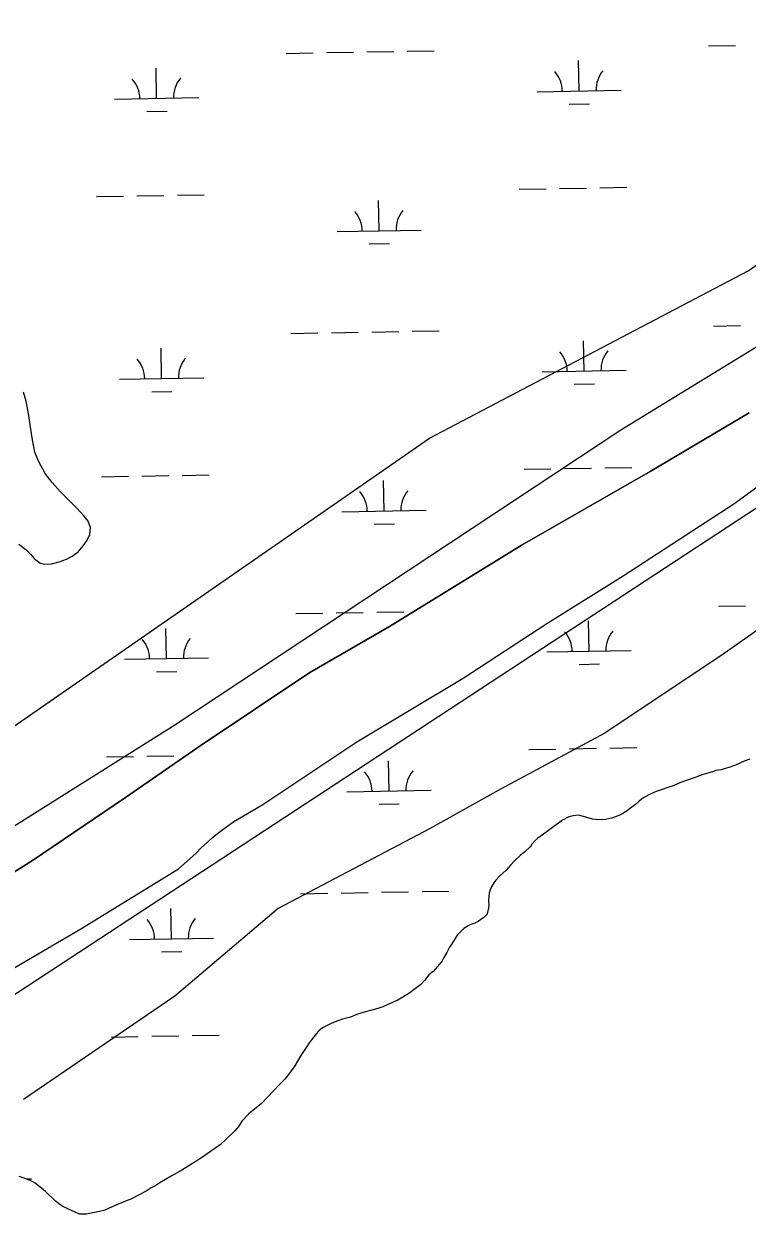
# Model space of a CAD drawing. Extents: x 3903937 to 3942190, y 260677 to 286651.
# Drawn here: x 3925073 to 3925932, y 269195 to 270608 of the extents above; entities that cross this region are included whole.
import ezdxf

# ---------------------------------------------------------------- set-up
doc = ezdxf.new("R2010")
doc.units = 0
for name, color, linetype in [('V-SITE-VEGE', 7, 'Continuous'), ('V-TOPO-SHOR', 7, 'Continuous'), ('V-WETL-SWMP', 7, 'Continuous')]:
    doc.layers.add(name, color=color, linetype=linetype)

msp = doc.modelspace()

# ---------------------------------------------------------------- linework, layer by layer
at = {"layer": 'V-SITE-VEGE'}
msp.add_lwpolyline([(3925554.4, 270116), (3925932.7, 270314.7), (3926244.8, 270532.3), (3926386.6, 270598.5), (3926462.3, 270608), (3926471.8, 270570.2), (3926433.9, 270532.3), (3926282.6, 270437.7), (3926121.8, 270333.6), (3925781.4, 270125.4), (3925251.8, 269775.3), (3924589.8, 269359), (3924533, 269349.6), (3924514.1, 269359), (3924514.1, 269387.4), (3924542.5, 269415.8), (3924570.8, 269434.7), (3924618.1, 269463.1), (3924722.2, 269538.8), (3924939.7, 269690.2)], close=True, dxfattribs=at)
msp.add_lwpolyline([(3925015.3, 269425.3), (3926140.7, 270163.3), (3926405.6, 270248.4), (3926471.8, 270276.8), (3926528.5, 270257.9), (3926556.9, 270220.1), (3926623.1, 270134.9), (3926623.1, 270087.6), (3926604.1, 270068.7), (3926490.7, 270068.7), (3926415, 270106.5), (3926377.2, 270144.4), (3926320.4, 270134.9), (3926188, 270078.1), (3926112.4, 270021.4), (3925998.9, 269926.7), (3925904.3, 269860.5), (3925762.5, 269765.9), (3925639.5, 269699.7), (3925554.4, 269652.3), (3925374.7, 269557.7), (3925251.8, 269453.6), (3925072.1, 269330.6)], dxfattribs=at)
at = {"layer": 'V-TOPO-SHOR'}
for points in [[(3925468.2, 269755.5), (3925594.3, 269831), (3925693.8, 269896), (3925784.5, 269952.4), (3925915.8, 270037.9), (3926001.5, 270100.1), (3926109, 270171.2), (3926282.8, 270289.8), (3926397.7, 270368.2), (3926418.6, 270380.9)], [(3925066.6, 269990.2), (3925074.8, 269984), (3925080.8, 269977.8), (3925084.9, 269973.2), (3925091.9, 269967.6), (3925097.4, 269966.3), (3925105.4, 269966.8), (3925114.5, 269969.3), (3925123.2, 269972.4), (3925129.9, 269976), (3925137, 269981), (3925143.2, 269988), (3925147.9, 269994.8), (3925151.1, 270001.7), (3925151.7, 270009.8), (3925149, 270017.3), (3925144.2, 270023.4), (3925135.7, 270032.7), (3925125.4, 270043.2), (3925116.3, 270052.3), (3925106.1, 270063.4), (3925097.8, 270074.1), (3925089.8, 270088.7), (3925085.8, 270099.4), (3925082.7, 270114.1), (3925080.9, 270126.5), (3925078.4, 270142.8), (3925075.2, 270160.1), (3925072.2, 270170.5)], [(3924948.8, 269530.4), (3925082.8, 269614.4), (3925193.2, 269689.3), (3925283.3, 269751.3), (3925412.4, 269837.8), (3925506.8, 269892.2), (3925664.4, 269989.3), (3925816.6, 270076.4), (3925934.1, 270146.2)], [(3925062, 269487.3), (3925140.1, 269533.4), (3925256.2, 269604.5), (3925270.2, 269616.8), (3925277.1, 269623.4), (3925283, 269629.4), (3925290.8, 269636.3), (3925296.7, 269641.8), (3925304.3, 269647.8), (3925312, 269653.8), (3925321.9, 269660.8), (3925356.6, 269681.2), (3925468.2, 269755.5)]]:
    msp.add_lwpolyline(points, dxfattribs=at)
at = {"layer": 'V-WETL-SWMP'}
for p, q in [((3925384, 270572.9), (3925416, 270573.5)), ((3925432, 270573.8), (3925464, 270574.3)), ((3925480, 270574.6), (3925512, 270575.2)), ((3925528, 270575.5), (3925560, 270576)), ((3925885.8, 270581.8), (3925917.8, 270582.3)), ((3925732.1, 270528.3), (3925731.5, 270564.3)), ((3925230.3, 270519.5), (3925229.7, 270555.5)), ((3925180.3, 270518.6), (3925280.3, 270520.4)), ((3925682.2, 270527.4), (3925782.1, 270529.2)), ((3925218.6, 270503.8), (3925242.6, 270504.3)), ((3925720.4, 270512.7), (3925744.4, 270513.1)), ((3925206.9, 270403.6), (3925238.9, 270404.2)), ((3925254.9, 270404.5), (3925286.9, 270405)), ((3925660.8, 270411.6), (3925692.8, 270412.2)), ((3925708.8, 270412.5), (3925740.8, 270413)), ((3925756.8, 270413.3), (3925788.8, 270413.9)), ((3925159, 270402.8), (3925190.9, 270403.3)), ((3925494.6, 270362.2), (3925493.9, 270398.2)), ((3925444.6, 270361.4), (3925544.6, 270363.1)), ((3925482.8, 270346.6), (3925506.8, 270347)), ((3925891.7, 270249.1), (3925923.7, 270249.7)), ((3925389.8, 270240.3), (3925421.8, 270240.9)), ((3925437.8, 270241.2), (3925469.8, 270241.7)), ((3925485.8, 270242), (3925517.8, 270242.6)), ((3925533.8, 270242.9), (3925565.8, 270243.4)), ((3925236.2, 270186.9), (3925235.5, 270222.9)), ((3925738, 270195.7), (3925737.4, 270231.7)), ((3925688, 270194.8), (3925788, 270196.6)), ((3925186.2, 270186), (3925286.2, 270187.7)), ((3925726.3, 270180.1), (3925750.3, 270180.5)), ((3925224.4, 270171.2), (3925248.4, 270171.6)), ((3925666.6, 270079), (3925698.6, 270079.6)), ((3925714.6, 270079.8), (3925746.6, 270080.4)), ((3925762.6, 270080.7), (3925794.6, 270081.2)), ((3925164.8, 270070.2), (3925196.8, 270070.7)), ((3925212.8, 270071), (3925244.8, 270071.6)), ((3925260.8, 270071.8), (3925292.8, 270072.4)), ((3925500.4, 270029.6), (3925499.8, 270065.6)), ((3925450.4, 270028.7), (3925550.4, 270030.5)), ((3925488.7, 270014), (3925512.7, 270014.4)), ((3925443.7, 269908.5), (3925475.7, 269909.1)), ((3925491.7, 269909.4), (3925523.7, 269909.9)), ((3925897.5, 269916.5), (3925929.5, 269917.1)), ((3925395.7, 269907.7), (3925427.7, 269908.3)), ((3925743.9, 269863.1), (3925743.2, 269899.1)), ((3925242, 269854.2), (3925241.4, 269890.2)), ((3925192, 269853.4), (3925292, 269855.1)), ((3925693.9, 269862.2), (3925793.8, 269864)), ((3925230.3, 269838.6), (3925254.3, 269839)), ((3925732.1, 269847.4), (3925756.1, 269847.9)), ((3925672.5, 269746.4), (3925704.5, 269746.9)), ((3925720.5, 269747.2), (3925752.5, 269747.8)), ((3925768.5, 269748.1), (3925800.5, 269748.6)), ((3925170.7, 269737.5), (3925202.7, 269738.1)), ((3925218.7, 269738.4), (3925250.6, 269738.9)), ((3925506.3, 269697), (3925505.6, 269733)), ((3925456.3, 269696.1), (3925556.3, 269697.9)), ((3925494.5, 269681.4), (3925518.5, 269681.8)), ((3925401.6, 269575.1), (3925433.6, 269575.6)), ((3925449.5, 269575.9), (3925481.5, 269576.5)), ((3925497.5, 269576.8), (3925529.5, 269577.3)), ((3925545.5, 269577.6), (3925577.5, 269578.2)), ((3925247.9, 269521.6), (3925247.2, 269557.6)), ((3925197.9, 269520.7), (3925297.9, 269522.5)), ((3925236.2, 269506), (3925260.2, 269506.4)), ((3925176.5, 269404.9), (3925208.5, 269405.5)), ((3925224.5, 269405.8), (3925256.5, 269406.3)), ((3925272.5, 269406.6), (3925304.5, 269407.2)), ((3925075.2, 269236.6), (3925081.6, 269236.7))]:
    msp.add_line(p, q, dxfattribs=at)
for points in [[(3925066.6, 269990.2), (3925074.8, 269984), (3925080.8, 269977.8), (3925084.9, 269973.2), (3925091.9, 269967.6), (3925097.4, 269966.3), (3925105.4, 269966.8), (3925114.5, 269969.3), (3925123.2, 269972.4), (3925129.9, 269976), (3925137, 269981), (3925143.2, 269988), (3925147.9, 269994.8), (3925151.1, 270001.7), (3925151.7, 270009.8), (3925149, 270017.3), (3925144.2, 270023.4), (3925135.7, 270032.7), (3925125.4, 270043.2), (3925116.3, 270052.3), (3925106.1, 270063.4), (3925097.8, 270074.1), (3925089.8, 270088.7), (3925085.8, 270099.4), (3925082.7, 270114.1), (3925080.9, 270126.5), (3925078.4, 270142.8), (3925075.2, 270160.1), (3925072.2, 270170.5)], [(3925934.1, 270146.2), (3925816.6, 270076.4), (3925664.4, 269989.3), (3925506.8, 269892.2), (3925412.4, 269837.8), (3925283.3, 269751.3), (3925193.2, 269689.3), (3925082.8, 269614.4), (3924948.8, 269530.4)], [(3925062, 269487.3), (3925140.1, 269533.4), (3925256.2, 269604.5), (3925270.2, 269616.8), (3925277.1, 269623.4), (3925283, 269629.4), (3925290.8, 269636.3), (3925296.7, 269641.8), (3925304.3, 269647.8), (3925312, 269653.8), (3925321.9, 269660.8), (3925356.6, 269681.2), (3925468.2, 269755.5), (3925594.3, 269831), (3925693.8, 269896), (3925784.5, 269952.4), (3925915.8, 270037.9), (3926001.5, 270100.1)], [(3925934.8, 269735), (3925928, 269732.4), (3925923.6, 269730.5), (3925917.6, 269727.6), (3925909.8, 269724.9), (3925904.3, 269723.2), (3925900.9, 269722), (3925894.5, 269721.3), (3925890.3, 269719.9), (3925883.3, 269717.9), (3925879.2, 269716.5), (3925873.7, 269714.6), (3925869.9, 269713.2), (3925864, 269711.1), (3925860.2, 269709.9), (3925854.9, 269707.8), (3925849.8, 269705.8), (3925846.5, 269704.4), (3925841.5, 269702.5), (3925837.5, 269701.1), (3925829.5, 269698.5), (3925823.5, 269696.3), (3925819.8, 269694.8), (3925814.8, 269692.6), (3925808.6, 269689.1), (3925806.3, 269687.2), (3925803.1, 269684.6), (3925799.2, 269680.9), (3925791.6, 269675.3), (3925789.1, 269673.6), (3925782, 269669.3), (3925775.4, 269666.5)], [(3925775.4, 269666.5), (3925770.6, 269665), (3925763.4, 269663.4), (3925758.9, 269662.7), (3925752, 269663.1), (3925747.8, 269663.8), (3925741.4, 269665.6), (3925737.3, 269666.8), (3925731.2, 269668.2), (3925724.8, 269667.6), (3925719.8, 269666.2), (3925712.3, 269662.4), (3925707.4, 269659), (3925702.2, 269655.1), (3925697.2, 269651.4), (3925689.8, 269645.7), (3925683.2, 269641), (3925679.4, 269637.8), (3925675.8, 269634), (3925674, 269630.6), (3925667.1, 269624.6), (3925661.9, 269620.4), (3925654.8, 269613.7), (3925650.9, 269609.3), (3925645.3, 269603), (3925641.3, 269599.4), (3925637.6, 269595.8), (3925633.2, 269591.3), (3925630.9, 269588.1), (3925628, 269583.1), (3925626.6, 269579.9), (3925625.3, 269575.6), (3925624.7, 269572.6), (3925624.6, 269567), (3925624.8, 269561.7), (3925624.3, 269558.5), (3925622.7, 269551.3), (3925621, 269548.8), (3925618.8, 269546.7), (3925612.3, 269542), (3925608.3, 269540.1), (3925603.6, 269538.5), (3925600.4, 269537.1), (3925595.2, 269533.9), (3925591.9, 269530.8), (3925587.4, 269525.8), (3925584.7, 269521.9), (3925580.8, 269515.7), (3925578.2, 269511.6), (3925574.8, 269505.3), (3925571.4, 269499.4), (3925569.2, 269495.4), (3925566.2, 269491.6), (3925563.5, 269488.1), (3925558.7, 269482.8), (3925553.7, 269478.6), (3925548.5, 269472.2), (3925543.9, 269467.5), (3925536.3, 269461.3), (3925530.9, 269457.3), (3925522.8, 269452.1), (3925516.9, 269448.8), (3925507.8, 269444.6), (3925499.1, 269440.7), (3925492.9, 269438.8), (3925484.1, 269436.5), (3925478.2, 269434.9), (3925472.7, 269433.1), (3925467.9, 269431.5), (3925460.4, 269428.6), (3925451.1, 269426.2), (3925442.2, 269423.1), (3925437.4, 269421), (3925431.2, 269417.8), (3925427.2, 269415.8), (3925422.5, 269411.9), (3925419.7, 269408.6), (3925416.9, 269405), (3925411.5, 269398), (3925407.9, 269392.5), (3925402.5, 269384.1), (3925398.8, 269378.3), (3925393.5, 269369.6), (3925389.4, 269363.7), (3925382.4, 269354.8), (3925376.7, 269348.8), (3925368.3, 269340.1), (3925362.7, 269334.3), (3925354.3, 269325.6), (3925345, 269318.1), (3925339.5, 269313.4), (3925331.3, 269304.9), (3925327.9, 269298.9), (3925323, 269293.6), (3925312.6, 269283.4), (3925305.6, 269277.1), (3925294.4, 269268.9), (3925283.4, 269261.4), (3925275.9, 269256.8), (3925265.2, 269249.9), (3925258.1, 269245.7)], [(3925258.1, 269245.7), (3925247.6, 269239.7), (3925240.8, 269235.7), (3925234, 269231.8), (3925228, 269227.9), (3925223.9, 269225.9), (3925217.8, 269222.1), (3925208.9, 269217), (3925199.5, 269212.6), (3925193.2, 269210), (3925183.7, 269205.9), (3925177.6, 269203.4), (3925168.6, 269199.5), (3925162.3, 269197.6), (3925152.7, 269195.8), (3925147.2, 269194.6), (3925138.5, 269194.6), (3925133.5, 269196.9), (3925125.5, 269200.7), (3925119, 269203.8), (3925115.3, 269206.1), (3925109.9, 269210.6), (3925106.3, 269213.8), (3925101.3, 269218.5), (3925098.2, 269221.5), (3925093.4, 269225.6), (3925090.3, 269227.9), (3925086, 269231.3), (3925083.4, 269232.9), (3925079.9, 269234.7), (3925075.8, 269236.3), (3925073, 269237.5), (3925067, 269239.5)]]:
    msp.add_lwpolyline(points, dxfattribs=at)
for centre, start, end in [((3925676.9, 270527.8), 0.2366, 41.7802), ((3925787.4, 270529.8), 140.2366, 181.7802), ((3925175.1, 270519), 0.2366, 41.7802), ((3925285.5, 270520.9), 140.2366, 181.7802), ((3925439.3, 270361.8), 0.2366, 41.7802), ((3925549.8, 270363.7), 140.2366, 181.7802), ((3925180.9, 270186.4), 0.2366, 41.7802), ((3925291.4, 270188.3), 140.2366, 181.7802), ((3925682.8, 270195.2), 0.2366, 41.7802), ((3925793.2, 270197.1), 140.2366, 181.7802), ((3925445.2, 270029.1), 0.2366, 41.7802), ((3925555.6, 270031.1), 140.2366, 181.7802), ((3925688.6, 269862.6), 0.2366, 41.7802), ((3925799.1, 269864.5), 140.2366, 181.7802), ((3925186.8, 269853.7), 0.2366, 41.7802), ((3925297.3, 269855.7), 140.2366, 181.7802), ((3925451, 269696.5), 0.2366, 41.7802), ((3925561.5, 269698.4), 140.2366, 181.7802), ((3925192.6, 269521.1), 0.2366, 41.7802), ((3925303.1, 269523.1), 140.2366, 181.7802)]:
    msp.add_arc(centre, 35.2, start, end, dxfattribs=at)

doc.saveas('drawing.dxf')
